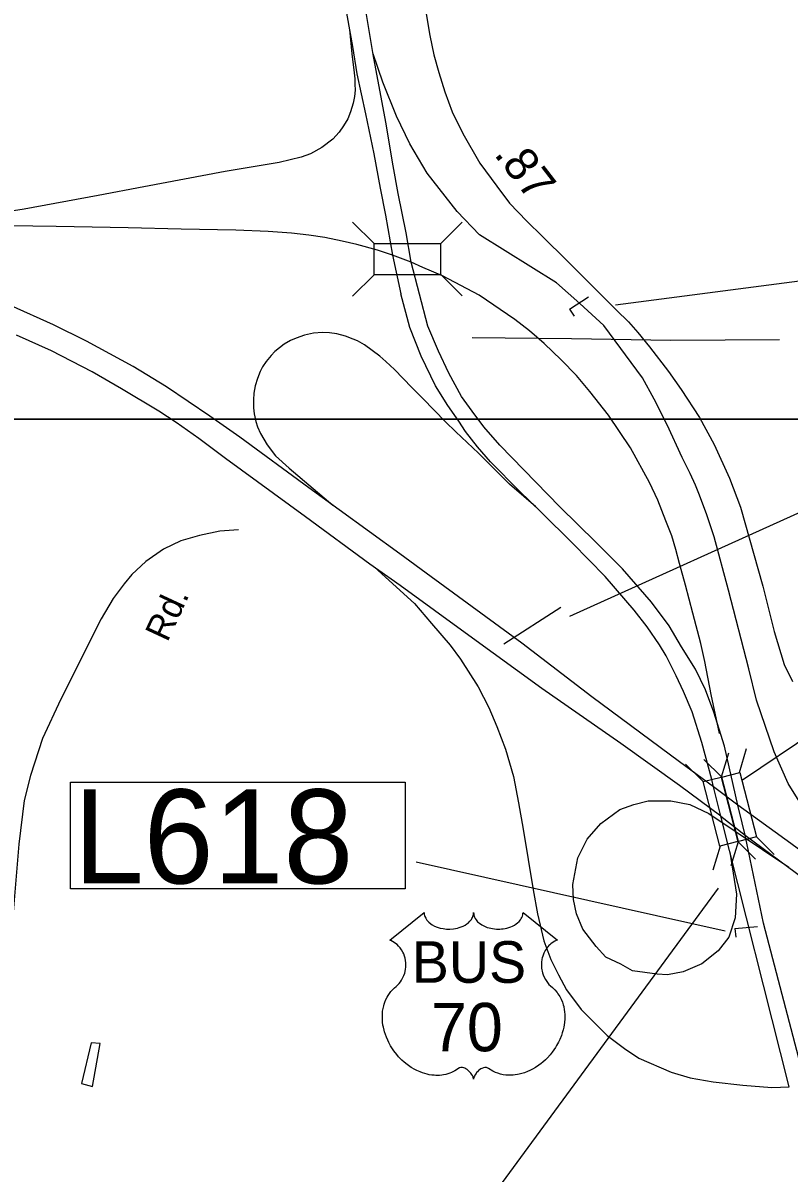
# Model space of a CAD drawing. Extents: x 2082433 to 2279600, y 546599 to 755198.
# Drawn here: x 2172337 to 2175191, y 671670 to 675952 of the extents above; entities that cross this region are included whole.
import ezdxf

# ---------------------------------------------------------------- set-up
doc = ezdxf.new("R2010")
doc.units = 0
for name, color, linetype in [('Exist Hydrographic Misc Water Feature', 7, 'Continuous'), ('Exist Road Non-System Type 51', 7, 'Continuous'), ('Exist Road Primary Interstate Ramp 1 Lane Attributed', 7, 'Continuous'), ('Exist Road Primary Interstate Structure Ovrhead Sign CELL', 7, 'Continuous'), ('Exist Road Primary Interstate Structure Ovrhead Sign Number Label', 7, 'Continuous'), ('Exist Road Primary US Divided Attributed', 7, 'Continuous'), ('Exist Road Primary US Mileage Hundredths English Label', 7, 'Continuous'), ('Exist Road Primary US Shield CELL', 7, 'Continuous'), ('Exist Road Primary US Shield Number Label', 7, 'Continuous'), ('Exist Road Primary US Structure Cantilever Sign CELL', 7, 'Continuous'), ('Exist Road Primary US Structure Cantilever Sign Number Label', 7, 'Continuous'), ('Exist Road Primary US Structure Standard Bridge CELL', 7, 'Continuous'), ('Exist Road Primary US Structure Standard Bridge Number Label', 7, 'Continuous'), ('Exist Road Secondary Mileage Hundredths English Label', 7, 'Continuous'), ('Exist Road Secondary Type 51 Attributed', 7, 'Continuous'), ('Exist Road Secondary Type 51 Label', 7, 'Continuous'), ('Map Preparation Inset Cut Line', 7, 'Continuous')]:
    doc.layers.add(name, color=color, linetype=linetype)

msp = doc.modelspace()

# ---------------------------------------------------------------- linework, layer by layer
at = {"layer": 'Exist Hydrographic Misc Water Feature'}
msp.add_lwpolyline([(2172591, 672153.9), (2172555.7, 672003.5), (2172595.9, 671991.7), (2172624.6, 672152), (2172591, 672153.9)], dxfattribs=at)
at = {"layer": 'Exist Road Non-System Type 51'}
msp.add_lwpolyline([(2174010.6, 674780.4), (2174381.1, 674776.5), (2174750.3, 674770.7), (2175156, 674772.6)], dxfattribs=at)
at = {"layer": 'Exist Road Primary Interstate Ramp 1 Lane Attributed'}
msp.add_line((2173783.9, 675061), (2173714.2, 675086.6), dxfattribs=at)
for points in [[(2173553.5, 675927.3), (2173562.3, 675836.4), (2173571, 675766.3), (2173573, 675743.8), (2173574, 675723.6), (2173574.4, 675701.1), (2173572, 675678), (2173567, 675653.2), (2173557, 675620.5), (2173546.9, 675594.7), (2173531.9, 675568.9), (2173514.8, 675545.1), (2173491, 675519.3), (2173450.8, 675487.8), (2173407.9, 675464.7), (2173373.1, 675452.6), (2173291.3, 675432.2), (2173089.9, 675398.8), (2172787.2, 675342.2), (2172617.2, 675309.7), (2172341.9, 675258.4), (2172205.7, 675237.3)], [(2173714.2, 675086.6), (2173658, 675105.4), (2173581.2, 675126.7), (2173526.8, 675139.9), (2173461.3, 675152.4), (2173401.9, 675161.8), (2173337.5, 675169.5), (2173250.9, 675175.7), (2173129.6, 675179.9), (2172926.6, 675184.3), (2172729.7, 675189), (2172461, 675193.8), (2172198.1, 675197.7), (2171954.3, 675203.7), (2171691.9, 675210.8), (2171477.1, 675213.6), (2171325.3, 675216.5), (2171147.7, 675219.9), (2170874.4, 675222.5), (2170225.5, 675216)], [(2174247.7, 674149.5), (2174149.3, 674234), (2174034.6, 674350.4), (2173949.4, 674429.9), (2173911.3, 674467), (2173827.4, 674553.2), (2173786, 674594.6), (2173721.5, 674660.9), (2173689.6, 674690.8), (2173666.4, 674711.5), (2173609.2, 674752.9), (2173583.7, 674767.8), (2173567.9, 674775), (2173538.4, 674785.8), (2173506.9, 674794.1), (2173479.1, 674798), (2173452.8, 674798.7), (2173420.1, 674796.2), (2173385.7, 674788.9), (2173354.6, 674778.6), (2173334.1, 674769.8), (2173310.5, 674755.5), (2173293.2, 674742.5), (2173276, 674728), (2173261.4, 674713.3), (2173243.4, 674690.9), (2173230.1, 674671), (2173220.6, 674653.6), (2173211.1, 674628), (2173202.2, 674600.6), (2173196.8, 674573.4), (2173195.6, 674548.2), (2173196, 674519), (2173198.3, 674496.2), (2173204.7, 674468.4), (2173211.1, 674447.9), (2173221.7, 674422.8), (2173247.4, 674380.6), (2173277.4, 674340.5), (2173328.6, 674294.4), (2173491.3, 674156)], [(2173646.7, 673925), (2173796, 673790.7), (2173859.7, 673715.3), (2173929.2, 673635.5), (2173967.2, 673583.5), (2174033.6, 673479.9), (2174072.4, 673403), (2174103.1, 673332.7), (2174134.5, 673247.7), (2174165.2, 673145.9), (2174183.5, 673048.6), (2174201.1, 672950.4), (2174237.7, 672724.6), (2174253.8, 672635.2), (2174277.8, 672534.7), (2174303.4, 672464.4), (2174332, 672407.3), (2174362.6, 672351.2), (2174416.7, 672278), (2174514, 672181.3), (2174577.7, 672133.7), (2174631.6, 672097.4), (2174752.4, 672045.4), (2174823.3, 672024.2), (2174909, 672009.6), (2175019.5, 671996.4), (2175127, 671988.3), (2175192, 671990.5)], [(2174971.1, 672864.4), (2174995.6, 672707.7), (2174991, 672619.5), (2174967, 672547.3), (2174926.9, 672496.9), (2174866.2, 672448.7), (2174796.3, 672418.9), (2174737.9, 672407.5), (2174700.1, 672409.8), (2174607.4, 672422.4), (2174565, 672447.6), (2174508.9, 672473.9), (2174472.2, 672512.9), (2174423, 672577.1), (2174398.9, 672634.4), (2174388.6, 672688.2), (2174385.2, 672744.4), (2174404.7, 672842.9), (2174439, 672912.8), (2174489.4, 672971.2), (2174560.4, 673022.8), (2174613.1, 673042.3), (2174665.8, 673054.9), (2174750.5, 673054.9), (2174821.5, 673042.3), (2174892.5, 673007.9), (2175189.9, 672807.9)]]:
    msp.add_lwpolyline(points, dxfattribs=at)
at = {"layer": 'Exist Road Primary Interstate Structure Ovrhead Sign CELL'}
msp.add_line((2174128.9, 673639.4), (2174341.5, 673776.4), dxfattribs=at)
at = {"layer": 'Exist Road Primary Interstate Structure Ovrhead Sign Number Label'}
msp.add_line((2174374.6, 673742.4), (2175337.7, 674177.8), dxfattribs=at)
at = {"layer": 'Exist Road Primary US Divided Attributed'}
for points in [[(2173456.4, 676450.4), (2173517.1, 676123), (2173533.8, 676036.4), (2173565, 675863.7), (2173581.4, 675762.6), (2173613.8, 675612.8), (2173644.7, 675464), (2173668.5, 675337), (2173687.4, 675235.5), (2173714.2, 675086.6)], [(2173783.9, 675061), (2173764.3, 675170.5), (2173735.4, 675316.3), (2173716.4, 675420.2), (2173688.4, 675581.8), (2173642.2, 675834.9), (2173615.4, 675990.7), (2173589.8, 676127.5), (2173533.9, 676423.4)], [(2175303.8, 672935.2), (2175188.2, 673119.6), (2175135.4, 673237.7), (2175070.4, 673430.3), (2175041.2, 673547.2), (2174965.7, 673840.4), (2174912, 674038.9), (2174884, 674123.6), (2174854.9, 674200.1), (2174842.3, 674230.9), (2174822.2, 674274.6), (2174792.6, 674333.3), (2174737.4, 674455.3), (2174689.2, 674551.4), (2174645.6, 674629.9), (2174500.9, 674825.1), (2174412, 674907.1), (2174324.8, 674983.8), (2174038.1, 675163), (2173954.3, 675250), (2173842.4, 675392.6), (2173778.3, 675501.4), (2173728.3, 675604.4), (2173677.7, 675730.8), (2173641.8, 675837.1)], [(2173714.2, 675086.6), (2173744.7, 674943)], [(2174337.8, 674150.2), (2174113.1, 674379.3), (2174053.6, 674448.1), (2174010.6, 674506), (2173971.1, 674560.8), (2173923.8, 674648.1), (2173884.7, 674730), (2173845.2, 674822.4), (2173783.9, 675061)], [(2174932.2, 673306.3), (2174901.3, 673451.2), (2174877.9, 673574.8), (2174862.5, 673641.3), (2174833.3, 673754), (2174805.6, 673858.1), (2174782.7, 673939.6), (2174769.5, 673991), (2174754.1, 674042.1), (2174731.7, 674097.5), (2174701.9, 674174.7), (2174671.1, 674241), (2174600.8, 674369.4), (2174518.4, 674491.5), (2174449.2, 674579.9), (2174399.7, 674638.5), (2174341.8, 674697.8), (2174278.5, 674758), (2174224.7, 674804.9), (2174169.9, 674848), (2174036.5, 674937.8), (2173900.3, 675009.6), (2173827.4, 675041.6), (2173783.9, 675061)], [(2173961.1, 674469.4), (2173920.3, 674527.2), (2173874.1, 674601.1), (2173820.6, 674710.7), (2173778.6, 674817.8), (2173744.7, 674943)], [(2174909.8, 673107.2), (2174783.2, 673200.4), (2174456.6, 673442.6), (2174195.6, 673642.2), (2173858.1, 673889.3), (2173740.7, 673975.7), (2173402.3, 674220.4), (2173145.2, 674409.1), (2173032.8, 674488.1), (2172871.7, 674597.2), (2172748.2, 674673.2), (2172574.1, 674767.3), (2172451.2, 674828.3), (2172291, 674899.2)], [(2174937.2, 672998.4), (2174783.5, 673112.4), (2174564.5, 673268.5), (2174270.2, 673473.1), (2173998.6, 673670.7), (2173741.9, 673857.6), (2173629.5, 673937.2), (2173390, 674113.2), (2173091.1, 674330), (2172992.8, 674404.1), (2172907.4, 674463.8), (2172843.4, 674506.8), (2172704.5, 674589.9), (2172594.9, 674652.3), (2172443, 674730.6), (2172312.9, 674789.2)], [(2174909.8, 673107.2), (2174902.9, 673134.3), (2174866.2, 673273), (2174829.6, 673386.4), (2174797.9, 673463), (2174771.2, 673520.8), (2174732.8, 673595.1), (2174708.8, 673635.8), (2174663.1, 673702.9), (2174614.7, 673764.8), (2174505.9, 673890.8), (2174384.5, 674014.6), (2174267.7, 674130.3), (2174186.4, 674208.2), (2174078.4, 674317.2), (2174030, 674373.3), (2173986.1, 674431), (2173961.1, 674469.4)], [(2175000.3, 673039.4), (2174950.5, 673259), (2174911.4, 673385.2), (2174880.3, 673469.1), (2174842.1, 673545.7), (2174790.5, 673628.6), (2174744.6, 673706.9), (2174678.2, 673795.3), (2174571, 673919.1), (2174471.2, 674018.9), (2174337.8, 674150.2)], [(2175000.3, 673039.4), (2174909.8, 673107.2)], [(2174937.2, 672998.4), (2174909.8, 673107.2)], [(2175027.6, 672928), (2175016.6, 672973.9), (2175000.3, 673039.4)], [(2177786.1, 671044.7), (2177665.4, 671116.9), (2177370.4, 671303.8), (2177168.3, 671460), (2176960.8, 671611), (2176881.3, 671668.2), (2176500.4, 671947.7), (2176242.5, 672136.3), (2176040.2, 672281.7), (2175799.8, 672458.8), (2175587.4, 672608.1), (2175197.9, 672897), (2175000.3, 673039.4)], [(2175192, 671990.5), (2174937.2, 672998.4)], [(2174937.2, 672998.4), (2175027.6, 672928)], [(2175254.5, 671992.7), (2175095.4, 672600.4), (2175027.6, 672928)], [(2175027.6, 672928), (2175500.8, 672578), (2175602.8, 672513.4), (2175775.6, 672382.9), (2176148.5, 672117.3), (2176454.6, 671893.4), (2176774, 671656.6), (2177180.2, 671357.2), (2177299.9, 671276.2), (2177478.9, 671148.4), (2177632.2, 671055.8), (2177763.5, 670979.7)]]:
    msp.add_lwpolyline(points, dxfattribs=at)
at = {"layer": 'Exist Road Primary US Mileage Hundredths English Label'}
msp.add_line((2175017.3, 673133.6), (2175957.4, 673767.5), dxfattribs=at)
at = {"layer": 'Exist Road Primary US Shield CELL'}
msp.add_lwpolyline([(2173831.9, 672639.3), (2173832.2, 672633.9), (2173833.5, 672627.6), (2173834.5, 672624.4), (2173837.5, 672618.1), (2173842.3, 672610.8), (2173849.1, 672603.5), (2173856.8, 672597.2), (2173862, 672593.9), (2173870.7, 672589.2), (2173880.7, 672585), (2173891.8, 672581.8), (2173903.1, 672579.5), (2173915.5, 672578.2), (2173927.7, 672577.9), (2173940.9, 672578.9), (2173955.5, 672581.7), (2173962.3, 672583.5), (2173969.8, 672586.1), (2173976.8, 672589), (2173984.4, 672593.1), (2173990.6, 672597), (2173995.4, 672600.5), (2174002.3, 672607), (2174007.7, 672613.8), (2174010, 672617.6), (2174011.9, 672621.3), (2174014.6, 672629), (2174015.4, 672632.4), (2174015.9, 672639.5), (2174016.4, 672633.6), (2174017, 672629.8), (2174018, 672626.2), (2174019.5, 672622.3), (2174022.2, 672616.8), (2174025.3, 672612.3), (2174031, 672605.5), (2174034.6, 672602.2), (2174037.8, 672599.5), (2174046.6, 672593.5), (2174056.8, 672588.4), (2174061.8, 672586.1), (2174067, 672584.3), (2174073.5, 672582.3), (2174080.2, 672580.8), (2174086.9, 672579.6), (2174093.8, 672578.6), (2174100.8, 672578.1), (2174106.5, 672577.9), (2174113.4, 672578), (2174119.9, 672578.4), (2174126.5, 672579.2), (2174133.8, 672580.4), (2174139.6, 672581.7), (2174147.4, 672583.7), (2174154.4, 672586.2), (2174160.5, 672588.9), (2174168.5, 672593.1), (2174175, 672597.1), (2174179.7, 672600.9), (2174185.3, 672606.1), (2174190.6, 672612.2), (2174193.7, 672616.7), (2174195.9, 672621.3), (2174198, 672626.2), (2174199.2, 672631.4), (2174199.8, 672635.8), (2174200, 672639.7), (2174328.5, 672537.2), (2174325.5, 672536.1), (2174318.5, 672532.7), (2174313, 672529.4), (2174304.1, 672523.2), (2174300.3, 672519.7), (2174296.5, 672516.2), (2174293.1, 672512.4), (2174290, 672508.8), (2174286.3, 672503.6), (2174282.9, 672498.5), (2174279.7, 672492.8), (2174277.3, 672487.8), (2174273.3, 672477.5), (2174271.4, 672470.9), (2174270.2, 672465.4), (2174268.7, 672453.9), (2174268.3, 672448.5), (2174268.3, 672443.1), (2174268.6, 672437.4), (2174269.1, 672431.9), (2174270.1, 672426.2), (2174271, 672421.2), (2174272.6, 672415), (2174274.9, 672407.9), (2174277.7, 672401), (2174283.6, 672389.8), (2174291.2, 672378.4), (2174296.5, 672372), (2174301.9, 672366.5), (2174309.8, 672359.9), (2174314.1, 672356.1), (2174319, 672351.1), (2174327.1, 672341.8), (2174330.3, 672337.4), (2174333.6, 672332.4), (2174336.7, 672327.3), (2174339.7, 672321.9), (2174342.2, 672317.1), (2174346.7, 672306.1), (2174350, 672295.3), (2174351.5, 672289.7), (2174353.9, 672277.1), (2174354.8, 672270.9), (2174355.8, 672258.6), (2174355.8, 672243.7), (2174354.7, 672229.5), (2174352, 672213), (2174349.8, 672203.2), (2174346.4, 672191.7), (2174343.2, 672181.7), (2174337.3, 672167.1), (2174332.1, 672156.4), (2174325.3, 672144), (2174320.7, 672136.5), (2174315.3, 672128.4), (2174308.5, 672119.1), (2174300.6, 672109.3), (2174291.2, 672098.8), (2174283.5, 672091.2), (2174273.5, 672082.2), (2174267.4, 672077.2), (2174258.7, 672070.7), (2174246.9, 672062.7), (2174235.2, 672056), (2174225.2, 672050.9), (2174216.4, 672047.1), (2174205, 672042.8), (2174186, 672037.5), (2174179.1, 672036.1), (2174170.9, 672034.9), (2174163.3, 672034.1), (2174155.8, 672033.6), (2174145.8, 672033.6), (2174135.8, 672034.4), (2174126.4, 672035.8), (2174116.6, 672037.8), (2174106.4, 672040.9), (2174097.1, 672044.5), (2174087.7, 672049.1), (2174071.7, 672059.2), (2174067.1, 672061.6), (2174064.6, 672062.3), (2174058.4, 672062.6), (2174052.6, 672061.4), (2174046.7, 672059), (2174043.2, 672057.1), (2174038.4, 672054), (2174034.8, 672051.1), (2174030.4, 672046.9), (2174027.3, 672043.4), (2174025, 672040.7), (2174020.5, 672033.6), (2174018.9, 672030.3), (2174017.3, 672026), (2174015.8, 672019.6), (2174013.8, 672027.6), (2174011.4, 672033), (2174008.7, 672037.5), (2174005.8, 672041.5), (2174001.3, 672046.7), (2173997.3, 672050.6), (2173992.5, 672054.5), (2173987.3, 672057.7), (2173983.2, 672059.8), (2173979.4, 672061.2), (2173974.7, 672062.4), (2173970.9, 672062.7), (2173967.8, 672062.6), (2173963.5, 672061.6), (2173957.7, 672057.4), (2173952.2, 672053.6), (2173946.2, 672049.9), (2173939.1, 672046.1), (2173933.8, 672043.7), (2173927.6, 672041.2), (2173920.3, 672038.8), (2173912.4, 672036.8), (2173904.3, 672035.2), (2173897.1, 672034), (2173889.5, 672033.3), (2173882.6, 672033.1), (2173875.3, 672033.2), (2173868.6, 672033.7), (2173860.8, 672034.4), (2173851, 672035.8), (2173843, 672037.7), (2173834.5, 672040), (2173825.8, 672042.7), (2173816.4, 672046.3), (2173804.7, 672051.3), (2173796.6, 672055.5), (2173783.8, 672062.9), (2173768.7, 672073.3), (2173757.4, 672082.5), (2173749, 672090), (2173736.8, 672102.5), (2173729.6, 672110.6), (2173718.4, 672125.2), (2173711.1, 672135.8), (2173706.5, 672143.5), (2173699.6, 672156), (2173695.9, 672163.8), (2173691, 672175.2), (2173687.2, 672185.6), (2173684, 672195.5), (2173682.3, 672201.8), (2173679.9, 672212.8), (2173678.4, 672220.6), (2173676.9, 672231.4), (2173676.1, 672242.7), (2173676, 672253.1), (2173676.3, 672261.8), (2173677.2, 672271.9), (2173679, 672282.6), (2173681, 672291.8), (2173682.9, 672298.4), (2173685.6, 672306.4), (2173689.2, 672315.3), (2173693.5, 672323.8), (2173697.5, 672330.9), (2173702.6, 672338.5), (2173707.6, 672345), (2173714.2, 672352.1), (2173721, 672358.6), (2173727.3, 672363.7), (2173734.7, 672371), (2173738.6, 672375.4), (2173743.3, 672381.6), (2173747, 672387.3), (2173750, 672392.4), (2173753.9, 672399.9), (2173756.2, 672405.5), (2173759.2, 672414.2), (2173760.7, 672420.3), (2173762.2, 672428.1), (2173763.2, 672435.5), (2173763.6, 672444.7), (2173763.3, 672452.3), (2173762.3, 672461.1), (2173760.7, 672469.7), (2173758.7, 672477.1), (2173755.5, 672485.6), (2173752.5, 672491.8), (2173747.6, 672500.3), (2173742.1, 672508.1), (2173736.5, 672514.5), (2173730.8, 672520.2), (2173725.3, 672524.4), (2173720.1, 672528.2), (2173713.6, 672532.1), (2173707.3, 672535.2), (2173703.3, 672536.8)], close=True, dxfattribs=at)
at = {"layer": 'Exist Road Primary US Structure Cantilever Sign CELL'}
for p, q in [((2174372.9, 674886.5), (2174443.9, 674932)), ((2174372.9, 674886.5), (2174390, 674859.8)), ((2174989.5, 672580), (2175073.4, 672587.6)), ((2174989.5, 672580), (2174992.3, 672548.4))]:
    msp.add_line(p, q, dxfattribs=at)
at = {"layer": 'Exist Road Primary US Structure Cantilever Sign Number Label'}
for p, q in [((2174544.5, 674901.9), (2175499.9, 675027.4)), ((2173802.6, 672828.8), (2174953.3, 672570.8))]:
    msp.add_line(p, q, dxfattribs=at)
msp.add_lwpolyline([(2172514, 673124.8), (2173760.9, 673124.8), (2173760.9, 672728.1), (2172514, 672728.1)], close=True, dxfattribs=at)
at = {"layer": 'Exist Road Primary US Structure Standard Bridge CELL'}
for p, q in [((2173565, 675210), (2173645, 675130)), ((2173892.9, 675129.5), (2173972.9, 675209.5)), ((2173565, 674934.2), (2173645, 675014.2)), ((2173892.9, 675016.3), (2173972.9, 674936.2)), ((2175006.2, 673160.8), (2175032.6, 673250.3)), ((2174940.4, 673143.7), (2174873.9, 673209.2)), ((2174965.3, 673233.4), (2174938.6, 673144)), ((2174805, 673192.4), (2174871.3, 673126.8)), ((2174975.9, 672814.2), (2175002.3, 672903.7)), ((2174999.8, 672903.8), (2175066.1, 672838.2)), ((2175136.1, 672855.7), (2175069.6, 672921.1)), ((2174934, 672887), (2174907.3, 672797.5))]:
    msp.add_line(p, q, dxfattribs=at)
for points in [[(2173645, 675130), (2173892.9, 675130), (2173892.9, 675014.2), (2173645, 675014.2)], [(2175002.3, 672903.7), (2174940.1, 673143.7), (2175007.4, 673161.1), (2175069.6, 672921.1)], [(2174938.6, 673144), (2175000.1, 672903.9), (2174932.8, 672886.6), (2174871.3, 673126.8)]]:
    msp.add_lwpolyline(points, close=True, dxfattribs=at)
at = {"layer": 'Exist Road Primary US Structure Standard Bridge Number Label'}
msp.add_line((2174926.9, 672730.6), (2173802.9, 671200.7), dxfattribs=at)
at = {"layer": 'Exist Road Secondary Type 51 Attributed'}
for points in [[(2173838.5, 675993.7), (2173852.7, 675905.5), (2173868.3, 675832.9), (2173885.9, 675767.6), (2173908.9, 675695), (2173936, 675621.1), (2173976, 675539.7), (2174039, 675430.3), (2174102, 675343.5), (2174150.2, 675281.1), (2174214.6, 675213.2), (2174272.7, 675156.5), (2174364.3, 675066.2), (2174548.4, 674882.8), (2174592.5, 674838.7), (2174627.7, 674799.3), (2174671.1, 674745.7), (2174741.5, 674654.4), (2174789.6, 674586.6), (2174857.4, 674483.2), (2174911.6, 674382.1), (2174969.8, 674256.9), (2175010.5, 674149), (2175093.8, 673854.5), (2175135.8, 673686.3), (2175173, 673563.4), (2175203.5, 673500.3)], [(2173140.7, 674064.5), (2173070.4, 674059.5), (2172994.7, 674042.9), (2172924.9, 674022.9), (2172861.2, 673992.1), (2172794.7, 673946.4), (2172742.3, 673898.1), (2172714, 673864), (2172673.2, 673809.1), (2172629.1, 673733.4), (2172478.5, 673433.9), (2172409.5, 673287.5), (2172365, 673150.3), (2172341.7, 673057.1), (2172321.3, 672894), (2172296.3, 672581.2), (2172270.6, 672257.6)]]:
    msp.add_lwpolyline(points, dxfattribs=at)
at = {"layer": 'Map Preparation Inset Cut Line'}
for points in [[(2151730.3, 712770.7), (2168818.9, 718725.2), (2222519.7, 718725.2), (2222519.7, 690019.9), (2207310.9, 690016.6), (2207310.9, 674476.7), (2146836.4, 674476.7), (2146836.4, 703813.9)], [(2115667.4, 674476.7), (2179108.5, 674476.7), (2179108.5, 645771.4), (2163899.7, 645768.1), (2163899.7, 630228.2), (2103425.3, 630228.2), (2103425.3, 662094.1)]]:
    msp.add_lwpolyline(points, close=True, dxfattribs=at)

# ---------------------------------------------------------------- texts
at = {"layer": 'Exist Road Primary US Shield Number Label'}
for s, height, p in [('BUS', 155, (2173785.6, 672377.9)), ('70', 180, (2173857.1, 672123.1))]:
    msp.add_text(s, height=height, dxfattribs=at).set_placement(p)
at = {"layer": 'Exist Road Primary US Structure Cantilever Sign Number Label'}
msp.add_text('L618', height=350, dxfattribs=at).set_placement((2172526.6, 672747.9))
at = {"layer": 'Exist Road Secondary Mileage Hundredths English Label'}
msp.add_text('.87', height=125, rotation=307.6455, dxfattribs=at).set_placement((2174089.3, 675462.3))
at = {"layer": 'Exist Road Secondary Type 51 Label'}
msp.add_text('Rd.', height=95, rotation=65.1354, dxfattribs=at).set_placement((2172875.2, 673643.4))

doc.saveas('drawing.dxf')
